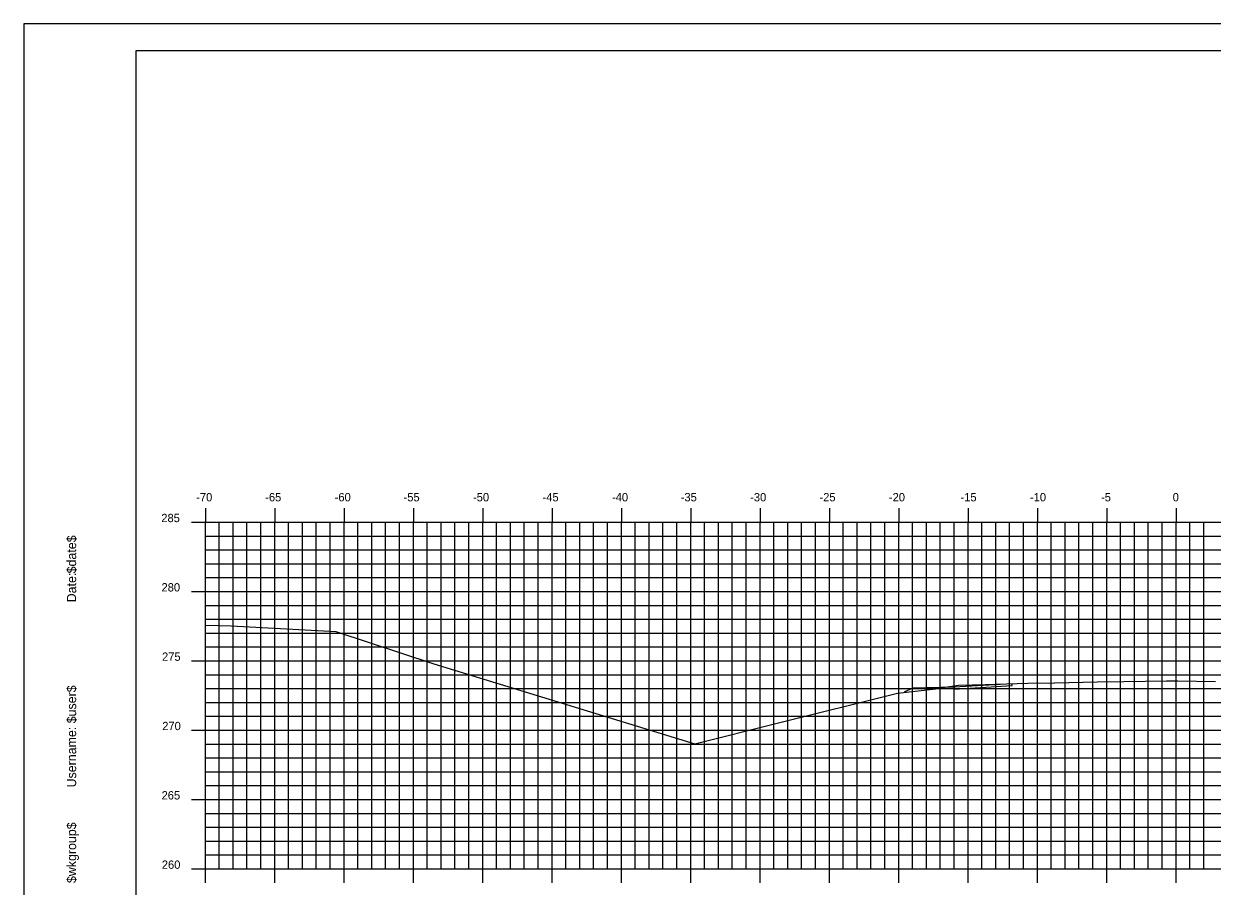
# Model space of a CAD drawing. Extents: x 1168600 to 1177589, y 610178 to 611246.
# Drawn here: x 1176654.6 to 1176740.3, y 610948.3 to 611010.5 of the extents above; entities that cross this region are included whole.
import ezdxf

# ---------------------------------------------------------------- set-up
doc = ezdxf.new("R2010")
doc.units = 0
for name, color, linetype in [('_Construction', 7, 'Continuous'), ('_Station Equation', 7, 'Continuous'), ('D_Roadway_Edge_TW', 7, 'Continuous'), ('D_Slope_Direction', 7, 'Continuous'), ('H_V ANNOTATION', 7, 'Continuous'), ('MAJOR', 7, 'Continuous'), ('MATCH LINES', 7, 'Continuous'), ('MINOR', 7, 'Continuous')]:
    doc.layers.add(name, color=color, linetype=linetype)

msp = doc.modelspace()

# ---------------------------------------------------------------- linework, layer by layer
at = {"layer": '_Construction'}
for points in [[(1176654.596, 610900.537), (1176824.596, 610900.537), (1176824.596, 611010.537), (1176654.596, 611010.537)], [(1176662.689, 610903.596), (1176822.689, 610903.596), (1176822.689, 611008.596), (1176662.689, 611008.596)]]:
    msp.add_lwpolyline(points, close=True, dxfattribs=at)
at = {"layer": '_Station Equation'}
for points in [[(1176667.689, 610967.177), (1176669.555, 610967.112), (1176677.098, 610966.7), (1176684.164, 610964.367), (1176702.984, 610958.612), (1176708.919, 610960.102), (1176717.609, 610962.27), (1176720.374, 610962.586), (1176720.501, 610962.609), (1176721.173, 610962.709), (1176722.007, 610962.844), (1176723.937, 610962.896), (1176727.007, 610962.978), (1176728.936, 610963.015), (1176732.007, 610963.076), (1176733.934, 610963.109), (1176737.007, 610963.162), (1176737.366, 610963.161), (1176737.824, 610963.159), (1176740.544, 610963.107)], [(1176667.689, 610967.177), (1176669.555, 610967.112), (1176677.098, 610966.7), (1176684.165, 610964.367), (1176702.984, 610958.612), (1176708.919, 610960.102), (1176717.609, 610962.27), (1176720.374, 610962.586), (1176720.501, 610962.609), (1176721.174, 610962.709), (1176722.007, 610962.844), (1176723.936, 610962.895), (1176727.007, 610962.978), (1176728.935, 610963.015), (1176732.007, 610963.076), (1176733.933, 610963.109), (1176737.007, 610963.162), (1176737.366, 610963.161), (1176737.824, 610963.159), (1176740.544, 610963.107)]]:
    msp.add_lwpolyline(points, dxfattribs=at)
at = {"layer": 'D_Roadway_Edge_TW'}
msp.add_lwpolyline([(1176725.863, 610962.947), (1176721.689, 610962.686), (1176721.689, 610962.686), (1176721.689, 610962.561), (1176725.863, 610962.822), (1176725.863, 610962.947)], dxfattribs=at)
msp.add_lwpolyline([(1176725.863, 610962.947), (1176721.689, 610962.686), (1176721.689, 610962.686), (1176721.689, 610962.561), (1176725.863, 610962.822), (1176725.863, 610962.947)], dxfattribs=at)
at = {"layer": 'D_Slope_Direction'}
for points in [[(1176718.689, 610962.626), (1176718.087, 610962.325)], [(1176718.689, 610962.626), (1176718.087, 610962.325)], [(1176718.689, 610962.626), (1176718.087, 610962.325)], [(1176718.689, 610962.626), (1176718.087, 610962.325)], [(1176718.689, 610962.626), (1176718.087, 610962.325)], [(1176718.689, 610962.626), (1176718.087, 610962.325)], [(1176718.689, 610962.626), (1176718.087, 610962.325)], [(1176721.689, 610962.686), (1176718.689, 610962.626)], [(1176721.689, 610962.686), (1176718.689, 610962.626)]]:
    msp.add_lwpolyline(points, dxfattribs=at)
at = {"layer": 'MAJOR'}
for p, q in [((1176667.689, 610975.598), (1176667.689, 610974.596)), ((1176672.689, 610975.598), (1176672.689, 610974.596)), ((1176677.689, 610975.598), (1176677.689, 610974.596)), ((1176682.689, 610975.598), (1176682.689, 610974.596)), ((1176687.689, 610975.598), (1176687.689, 610974.596)), ((1176692.689, 610975.598), (1176692.689, 610974.596)), ((1176697.689, 610975.598), (1176697.689, 610974.596)), ((1176702.689, 610975.598), (1176702.689, 610974.596)), ((1176707.689, 610975.598), (1176707.689, 610974.596)), ((1176712.689, 610975.598), (1176712.689, 610974.596)), ((1176717.689, 610975.598), (1176717.689, 610974.596)), ((1176722.689, 610975.598), (1176722.689, 610974.596)), ((1176727.689, 610975.598), (1176727.689, 610974.596)), ((1176732.689, 610975.598), (1176732.689, 610974.596)), ((1176737.689, 610975.598), (1176737.689, 610974.596)), ((1176666.687, 610974.596), (1176667.689, 610974.596)), ((1176667.689, 610974.596), (1176807.689, 610974.596)), ((1176667.689, 610949.596), (1176667.689, 610974.596)), ((1176667.689, 610949.596), (1176667.689, 610974.596)), ((1176667.689, 610974.596), (1176807.689, 610974.596)), ((1176672.689, 610949.596), (1176672.689, 610974.596)), ((1176677.689, 610949.596), (1176677.689, 610974.596)), ((1176682.689, 610949.596), (1176682.689, 610974.596)), ((1176687.689, 610949.596), (1176687.689, 610974.596)), ((1176692.689, 610949.596), (1176692.689, 610974.596)), ((1176697.689, 610949.596), (1176697.689, 610974.596)), ((1176702.689, 610949.596), (1176702.689, 610974.596)), ((1176707.689, 610949.596), (1176707.689, 610974.596)), ((1176712.689, 610949.596), (1176712.689, 610974.596)), ((1176717.689, 610949.596), (1176717.689, 610974.596)), ((1176722.689, 610949.596), (1176722.689, 610974.596)), ((1176727.689, 610949.596), (1176727.689, 610974.596)), ((1176732.689, 610949.596), (1176732.689, 610974.596)), ((1176737.689, 610949.596), (1176737.689, 610974.596)), ((1176666.687, 610969.596), (1176667.689, 610969.596)), ((1176667.689, 610969.596), (1176807.689, 610969.596)), ((1176666.687, 610964.596), (1176667.689, 610964.596)), ((1176667.689, 610964.596), (1176807.689, 610964.596)), ((1176666.687, 610959.596), (1176667.689, 610959.596)), ((1176667.689, 610959.596), (1176807.689, 610959.596)), ((1176666.687, 610954.596), (1176667.689, 610954.596)), ((1176667.689, 610954.596), (1176807.689, 610954.596)), ((1176666.687, 610949.596), (1176667.689, 610949.596)), ((1176667.689, 610949.596), (1176807.689, 610949.596)), ((1176667.689, 610949.596), (1176807.689, 610949.596)), ((1176667.689, 610948.594), (1176667.689, 610949.596)), ((1176672.689, 610948.594), (1176672.689, 610949.596)), ((1176677.689, 610948.594), (1176677.689, 610949.596)), ((1176682.689, 610948.594), (1176682.689, 610949.596)), ((1176687.689, 610948.594), (1176687.689, 610949.596)), ((1176692.689, 610948.594), (1176692.689, 610949.596)), ((1176697.689, 610948.594), (1176697.689, 610949.596)), ((1176702.689, 610948.594), (1176702.689, 610949.596)), ((1176707.689, 610948.594), (1176707.689, 610949.596)), ((1176712.689, 610948.594), (1176712.689, 610949.596)), ((1176717.689, 610948.594), (1176717.689, 610949.596)), ((1176722.689, 610948.594), (1176722.689, 610949.596)), ((1176727.689, 610948.594), (1176727.689, 610949.596)), ((1176732.689, 610948.594), (1176732.689, 610949.596)), ((1176737.689, 610948.594), (1176737.689, 610949.596))]:
    msp.add_line(p, q, dxfattribs=at)
at = {"layer": 'MATCH LINES'}
msp.add_lwpolyline([(1176721.689, 610962.686), (1176721.689, 610962.561)], dxfattribs=at)
msp.add_lwpolyline([(1176721.689, 610962.686), (1176721.689, 610962.561)], dxfattribs=at)
at = {"layer": 'MINOR'}
for p, q in [((1176668.689, 610949.596), (1176668.689, 610974.596)), ((1176669.689, 610949.596), (1176669.689, 610974.596)), ((1176670.689, 610949.596), (1176670.689, 610974.596)), ((1176671.689, 610949.596), (1176671.689, 610974.596)), ((1176673.689, 610949.596), (1176673.689, 610974.596)), ((1176674.689, 610949.596), (1176674.689, 610974.596)), ((1176675.689, 610949.596), (1176675.689, 610974.596)), ((1176676.689, 610949.596), (1176676.689, 610974.596)), ((1176678.689, 610949.596), (1176678.689, 610974.596)), ((1176679.689, 610949.596), (1176679.689, 610974.596)), ((1176680.689, 610949.596), (1176680.689, 610974.596)), ((1176681.689, 610949.596), (1176681.689, 610974.596)), ((1176683.689, 610949.596), (1176683.689, 610974.596)), ((1176684.689, 610949.596), (1176684.689, 610974.596)), ((1176685.689, 610949.596), (1176685.689, 610974.596)), ((1176686.689, 610949.596), (1176686.689, 610974.596)), ((1176688.689, 610949.596), (1176688.689, 610974.596)), ((1176689.689, 610949.596), (1176689.689, 610974.596)), ((1176690.689, 610949.596), (1176690.689, 610974.596)), ((1176691.689, 610949.596), (1176691.689, 610974.596)), ((1176693.689, 610949.596), (1176693.689, 610974.596)), ((1176694.689, 610949.596), (1176694.689, 610974.596)), ((1176695.689, 610949.596), (1176695.689, 610974.596)), ((1176696.689, 610949.596), (1176696.689, 610974.596)), ((1176698.689, 610949.596), (1176698.689, 610974.596)), ((1176699.689, 610949.596), (1176699.689, 610974.596)), ((1176700.689, 610949.596), (1176700.689, 610974.596)), ((1176701.689, 610949.596), (1176701.689, 610974.596)), ((1176703.689, 610949.596), (1176703.689, 610974.596)), ((1176704.689, 610949.596), (1176704.689, 610974.596)), ((1176705.689, 610949.596), (1176705.689, 610974.596)), ((1176706.689, 610949.596), (1176706.689, 610974.596)), ((1176708.689, 610949.596), (1176708.689, 610974.596)), ((1176709.689, 610949.596), (1176709.689, 610974.596)), ((1176710.689, 610949.596), (1176710.689, 610974.596)), ((1176711.689, 610949.596), (1176711.689, 610974.596)), ((1176713.689, 610949.596), (1176713.689, 610974.596)), ((1176714.689, 610949.596), (1176714.689, 610974.596)), ((1176715.689, 610949.596), (1176715.689, 610974.596)), ((1176716.689, 610949.596), (1176716.689, 610974.596)), ((1176718.689, 610949.596), (1176718.689, 610974.596)), ((1176719.689, 610949.596), (1176719.689, 610974.596)), ((1176720.689, 610949.596), (1176720.689, 610974.596)), ((1176721.689, 610949.596), (1176721.689, 610974.596)), ((1176723.689, 610949.596), (1176723.689, 610974.596)), ((1176724.689, 610949.596), (1176724.689, 610974.596)), ((1176725.689, 610949.596), (1176725.689, 610974.596)), ((1176726.689, 610949.596), (1176726.689, 610974.596)), ((1176728.689, 610949.596), (1176728.689, 610974.596)), ((1176729.689, 610949.596), (1176729.689, 610974.596)), ((1176730.689, 610949.596), (1176730.689, 610974.596)), ((1176731.689, 610949.596), (1176731.689, 610974.596)), ((1176733.689, 610949.596), (1176733.689, 610974.596)), ((1176734.689, 610949.596), (1176734.689, 610974.596)), ((1176735.689, 610949.596), (1176735.689, 610974.596)), ((1176736.689, 610949.596), (1176736.689, 610974.596)), ((1176738.689, 610949.596), (1176738.689, 610974.596)), ((1176739.689, 610949.596), (1176739.689, 610974.596)), ((1176667.689, 610973.596), (1176807.689, 610973.596)), ((1176667.689, 610973.596), (1176668.691, 610973.596)), ((1176667.689, 610972.596), (1176807.689, 610972.596)), ((1176667.689, 610972.596), (1176668.691, 610972.596)), ((1176667.689, 610971.596), (1176807.689, 610971.596)), ((1176667.689, 610971.596), (1176668.691, 610971.596)), ((1176667.689, 610970.596), (1176807.689, 610970.596)), ((1176667.689, 610970.596), (1176668.691, 610970.596)), ((1176667.689, 610968.596), (1176807.689, 610968.596)), ((1176667.689, 610968.596), (1176668.691, 610968.596)), ((1176667.689, 610967.596), (1176807.689, 610967.596)), ((1176667.689, 610967.596), (1176668.691, 610967.596)), ((1176667.689, 610966.596), (1176807.689, 610966.596)), ((1176667.689, 610966.596), (1176668.691, 610966.596)), ((1176667.689, 610965.596), (1176807.689, 610965.596)), ((1176667.689, 610965.596), (1176668.691, 610965.596)), ((1176667.689, 610963.596), (1176807.689, 610963.596)), ((1176667.689, 610963.596), (1176668.691, 610963.596)), ((1176667.689, 610962.596), (1176807.689, 610962.596)), ((1176667.689, 610962.596), (1176668.691, 610962.596)), ((1176667.689, 610961.596), (1176807.689, 610961.596)), ((1176667.689, 610961.596), (1176668.691, 610961.596)), ((1176667.689, 610960.596), (1176807.689, 610960.596)), ((1176667.689, 610960.596), (1176668.691, 610960.596)), ((1176667.689, 610958.596), (1176807.689, 610958.596)), ((1176667.689, 610958.596), (1176668.691, 610958.596)), ((1176667.689, 610957.596), (1176807.689, 610957.596)), ((1176667.689, 610957.596), (1176668.691, 610957.596)), ((1176667.689, 610956.596), (1176807.689, 610956.596)), ((1176667.689, 610956.596), (1176668.691, 610956.596)), ((1176667.689, 610955.596), (1176807.689, 610955.596)), ((1176667.689, 610955.596), (1176668.691, 610955.596)), ((1176667.689, 610953.596), (1176807.689, 610953.596)), ((1176667.689, 610953.596), (1176668.691, 610953.596)), ((1176667.689, 610952.596), (1176807.689, 610952.596)), ((1176667.689, 610952.596), (1176668.691, 610952.596)), ((1176667.689, 610951.596), (1176807.689, 610951.596)), ((1176667.689, 610951.596), (1176668.691, 610951.596)), ((1176667.689, 610950.596), (1176807.689, 610950.596)), ((1176667.689, 610950.596), (1176668.691, 610950.596))]:
    msp.add_line(p, q, dxfattribs=at)

# ---------------------------------------------------------------- texts
at = {"layer": '_Construction'}
for s, p in [('$date$', (1176658.374, 610970.901)), ('Date:', (1176658.374, 610968.813)), ('$user$', (1176658.374, 610960.088)), ('Username:', (1176658.374, 610955.464)), ('$wkgroup$', (1176658.374, 610948.566))]:
    msp.add_text(s, height=0.6696, rotation=90, dxfattribs=at).set_placement(p)
at = {"layer": 'H_V ANNOTATION'}
for s, p in [('-70', (1176667.031, 610976.096)), ('-65', (1176672.007, 610976.096)), ('-60', (1176677.015, 610976.096)), ('-55', (1176681.985, 610976.096)), ('-50', (1176686.993, 610976.096)), ('-45', (1176692.007, 610976.096)), ('-40', (1176697.015, 610976.096)), ('-35', (1176701.969, 610976.096)), ('-30', (1176706.977, 610976.096)), ('-25', (1176711.975, 610976.096)), ('-20', (1176716.983, 610976.096)), ('-15', (1176722.146, 610976.096)), ('-10', (1176727.154, 610976.096)), ('-5', (1176732.28, 610976.096)), ('0', (1176737.448, 610976.096)), ('285', (1176664.514, 610974.596)), ('280', (1176664.53, 610969.596)), ('275', (1176664.567, 610964.596)), ('270', (1176664.583, 610959.596)), ('265', (1176664.535, 610954.596)), ('260', (1176664.551, 610949.596))]:
    msp.add_text(s, height=0.6, dxfattribs=at).set_placement(p)

doc.saveas('drawing.dxf')
